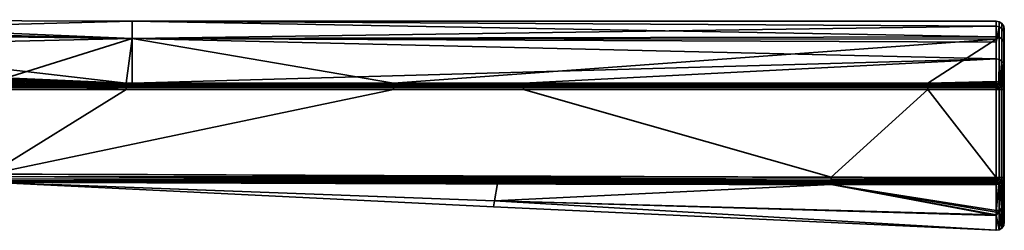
# Model space of a CAD drawing. Header units: millimetres. Extents: x -322 to 8072, y -96 to 57.
# Tile 257 of 295: x 7050 to 7112, y -96 to -83. Entities that reach past the tile are written whole.
import ezdxf

# ---------------------------------------------------------------- set-up
doc = ezdxf.new("R2010")
doc.units = ezdxf.units.MM
doc.layers.add('151', color=7, linetype='Continuous', true_color=0xffffff)

# ---------------------------------------------------------------- blocks, each defined once
blk = doc.blocks.new('UG_SURFACE_008')
at = {"layer": '151', "color": 251, "linetype": 'Continuous', "lineweight": 35}
for points in [[(7029.907, -83.211, 1103.999), (7057.362, -84.375, 1098.026), (7009.193, -83.206, 1103.195)], [(7009.193, -83.206, 1103.195), (7057.362, -84.375, 1098.026), (7030.005, -84.025, 1098.166)], [(7057.361, -83.3, 1103.998), (7029.907, -83.211, 1103.999), (7030.004, -84.024, 1109.832)], [(7029.907, -83.211, 1103.999), (7057.361, -83.3, 1103.998), (7057.362, -84.375, 1098.026)], [(7030.004, -84.024, 1109.832), (7057.362, -84.374, 1109.971), (7057.361, -83.3, 1103.998)], [(7057.361, -83.3, 1103.998), (7057.362, -84.374, 1109.971), (7111, -84.265, 1109.668)], [(7057.361, -83.3, 1103.998), (7111, -83.3, 1104), (7111, -83.616, 1100.726)], [(7111, -83.616, 1100.726), (7057.362, -84.375, 1098.026), (7057.361, -83.3, 1103.998)], [(7111, -84.265, 1109.668), (7111, -83.3, 1104), (7057.361, -83.3, 1103.998)], [(7111, -83.616, 1100.726), (7111, -84.603, 1098.112), (7057.362, -84.375, 1098.026)], [(7111.191, -83.338, 1104), (7111, -83.3, 1104), (7111, -84.265, 1109.668), (7111.191, -84.301, 1109.656)], [(7111.191, -83.653, 1100.733), (7111, -83.616, 1100.726), (7111, -83.3, 1104), (7111.191, -83.338, 1104)], [(7111, -84.603, 1098.112), (7111, -83.616, 1100.726), (7111.191, -83.653, 1100.733)], [(7111.191, -83.653, 1100.733), (7111.191, -85.68, 1095.366), (7111, -85.647, 1095.347), (7111, -84.603, 1098.112)], [(7111.353, -83.446, 1104), (7111.191, -83.338, 1104), (7111.191, -84.301, 1109.656), (7111.353, -84.404, 1109.62)], [(7111.353, -83.76, 1100.754), (7111.191, -83.653, 1100.733), (7111.191, -83.338, 1104), (7111.353, -83.446, 1104)], [(7111.353, -85.773, 1095.421), (7111.191, -85.68, 1095.366), (7111.191, -83.653, 1100.733), (7111.353, -83.76, 1100.754)], [(7111.462, -83.609, 1104), (7111.353, -83.446, 1104), (7111.353, -84.404, 1109.62), (7111.462, -84.557, 1109.566)], [(7111.462, -83.919, 1100.785), (7111.353, -83.76, 1100.754), (7111.353, -83.446, 1104), (7111.462, -83.609, 1104)], [(7111.5, -83.8, 1104), (7111.462, -83.609, 1104), (7111.462, -84.557, 1109.566), (7111.5, -84.737, 1109.503)], [(7111.5, -84.107, 1100.822), (7111.462, -83.919, 1100.785), (7111.462, -83.609, 1104), (7111.5, -83.8, 1104)], [(7030.004, -84.024, 1109.832), (7023.869, -85.696, 1114.722), (7056.99, -87.145, 1114.816)], [(7056.99, -87.145, 1114.816), (7057.362, -84.374, 1109.971), (7030.004, -84.024, 1109.832)], [(7030.12, -84.991, 1095.494), (7030.005, -84.025, 1098.166), (7057.362, -84.375, 1098.026)], [(7057.362, -84.374, 1109.971), (7111, -84.419, 1109.946), (7111, -84.265, 1109.668)], [(7111.191, -84.301, 1109.656), (7111, -84.265, 1109.668), (7111, -84.419, 1109.946)], [(7111, -84.419, 1109.946), (7111, -87.053, 1114.698), (7111.191, -87.082, 1114.674), (7111.191, -84.301, 1109.656)], [(7111.353, -84.404, 1109.62), (7111.191, -84.301, 1109.656), (7111.191, -87.082, 1114.674), (7111.353, -87.167, 1114.606)], [(7111.462, -85.913, 1095.503), (7111.353, -85.773, 1095.421), (7111.353, -83.76, 1100.754), (7111.462, -83.919, 1100.785)], [(7111.5, -86.079, 1095.599), (7111.462, -85.913, 1095.503), (7111.462, -83.919, 1100.785), (7111.5, -84.107, 1100.822)], [(7111.5, -95.788, 1104), (7111.5, -83.8, 1104), (7111.5, -84.737, 1109.503)], [(7111.5, -95.788, 1104), (7111.5, -84.107, 1100.822), (7111.5, -83.8, 1104)], [(7111.5, -95.788, 1104), (7111.5, -86.079, 1095.599), (7111.5, -84.107, 1100.822)], [(7030.12, -84.991, 1095.494), (7057.362, -84.375, 1098.026), (7048.482, -87.146, 1093.184)], [(7057.362, -84.375, 1098.026), (7057.363, -87.147, 1093.184), (7048.482, -87.146, 1093.184)], [(7056.99, -87.145, 1114.816), (7057.363, -87.145, 1114.816), (7057.362, -84.374, 1109.971)], [(7111, -84.419, 1109.946), (7057.362, -84.374, 1109.971), (7073.575, -87.148, 1114.816)], [(7057.362, -84.374, 1109.971), (7057.363, -87.145, 1114.816), (7073.575, -87.148, 1114.816)], [(7057.362, -84.375, 1098.026), (7111, -84.603, 1098.112), (7111, -85.647, 1095.347)], [(7111, -85.647, 1095.347), (7057.363, -87.147, 1093.184), (7057.362, -84.375, 1098.026)], [(7073.575, -87.148, 1114.816), (7106.747, -87.148, 1114.816), (7111, -84.419, 1109.946)], [(7106.747, -87.148, 1114.816), (7111, -87.053, 1114.698), (7111, -84.419, 1109.946)], [(7111.462, -84.557, 1109.566), (7111.353, -84.404, 1109.62), (7111.353, -87.167, 1114.606), (7111.462, -87.294, 1114.505)], [(7111.5, -84.737, 1109.503), (7111.462, -84.557, 1109.566), (7111.462, -87.294, 1114.505), (7111.5, -87.443, 1114.385)], [(7111.5, -84.737, 1109.503), (7111.5, -87.443, 1114.385), (7111.5, -94.687, 1110.751), (7111.5, -95.788, 1104)], [(7014.068, -92.621, 1115), (7048.5, -92.8, 1115), (7056.99, -87.533, 1115), (7023.836, -86.142, 1115)], [(7056.99, -87.423, 1114.988), (7023.846, -86.006, 1114.981), (7023.836, -86.142, 1115)], [(7023.836, -86.142, 1115), (7056.99, -87.533, 1115), (7056.99, -87.423, 1114.988)], [(7023.855, -85.88, 1114.925), (7023.846, -86.006, 1114.981), (7056.99, -87.423, 1114.988)], [(7023.863, -85.774, 1114.837), (7023.855, -85.88, 1114.925), (7056.99, -87.319, 1114.952)], [(7056.99, -87.423, 1114.988), (7056.99, -87.319, 1114.952), (7023.855, -85.88, 1114.925)], [(7056.99, -87.145, 1114.816), (7023.869, -85.696, 1114.722), (7023.863, -85.774, 1114.837)], [(7023.863, -85.774, 1114.837), (7056.99, -87.224, 1114.893), (7056.99, -87.145, 1114.816)], [(7056.99, -87.319, 1114.952), (7056.99, -87.224, 1114.893), (7023.863, -85.774, 1114.837)], [(7081.652, -87.147, 1093.184), (7057.363, -87.147, 1093.184), (7111, -85.647, 1095.347)], [(7111, -85.647, 1095.347), (7111, -87.148, 1093.184), (7081.652, -87.147, 1093.184)], [(7111.153, -87.171, 1093.203), (7111, -87.148, 1093.184), (7111, -85.647, 1095.347), (7111.191, -85.68, 1095.366)], [(7111.191, -85.68, 1095.366), (7111.191, -87.177, 1093.208), (7111.153, -87.171, 1093.203)], [(7111.191, -85.68, 1095.366), (7111.353, -85.773, 1095.421), (7111.353, -87.261, 1093.277), (7111.304, -87.236, 1093.256)], [(7111.304, -87.236, 1093.256), (7111.191, -87.177, 1093.208), (7111.191, -85.68, 1095.366)], [(7111.353, -85.773, 1095.421), (7111.436, -87.357, 1093.355), (7111.391, -87.305, 1093.312)], [(7111.353, -85.773, 1095.421), (7111.462, -85.913, 1095.503), (7111.462, -87.387, 1093.379), (7111.436, -87.357, 1093.355)], [(7111.391, -87.305, 1093.312), (7111.353, -87.261, 1093.277), (7111.353, -85.773, 1095.421)], [(7111.5, -87.535, 1093.5), (7111.462, -87.387, 1093.379), (7111.462, -85.913, 1095.503), (7111.5, -86.079, 1095.599)], [(7111.5, -86.079, 1095.599), (7111.5, -95.788, 1104), (7111.5, -94.592, 1096.971)], [(7111.5, -94.592, 1096.971), (7111.5, -93.011, 1093.5), (7111.5, -87.535, 1093.5), (7111.5, -86.079, 1095.599)], [(7048.477, -87.424, 1093.012), (7048.479, -87.32, 1093.048), (7081.652, -87.32, 1093.048), (7081.652, -87.425, 1093.012)], [(7048.479, -87.32, 1093.048), (7048.481, -87.225, 1093.107), (7081.652, -87.226, 1093.107)], [(7081.652, -87.226, 1093.107), (7081.652, -87.32, 1093.048), (7048.479, -87.32, 1093.048)], [(7048.481, -87.225, 1093.107), (7048.482, -87.146, 1093.184), (7057.363, -87.147, 1093.184)], [(7081.652, -87.226, 1093.107), (7048.481, -87.225, 1093.107), (7057.363, -87.147, 1093.184)], [(7057.363, -87.145, 1114.816), (7056.99, -87.224, 1114.893), (7073.575, -87.227, 1114.893)], [(7057.363, -87.145, 1114.816), (7056.99, -87.145, 1114.816), (7056.99, -87.224, 1114.893)], [(7056.99, -87.224, 1114.893), (7056.99, -87.319, 1114.952), (7073.575, -87.321, 1114.952)], [(7073.575, -87.321, 1114.952), (7073.575, -87.227, 1114.893), (7056.99, -87.224, 1114.893)], [(7056.99, -87.319, 1114.952), (7056.99, -87.423, 1114.988), (7073.575, -87.426, 1114.988), (7073.575, -87.321, 1114.952)], [(7073.575, -87.227, 1114.893), (7073.575, -87.148, 1114.816), (7057.363, -87.145, 1114.816)], [(7057.363, -87.147, 1093.184), (7081.652, -87.147, 1093.184), (7081.652, -87.226, 1093.107)], [(7073.575, -87.148, 1114.816), (7073.575, -87.227, 1114.893), (7106.747, -87.227, 1114.893), (7106.747, -87.148, 1114.816)], [(7073.575, -87.227, 1114.893), (7073.575, -87.321, 1114.952), (7106.747, -87.321, 1114.952), (7106.747, -87.227, 1114.893)], [(7073.575, -87.321, 1114.952), (7073.575, -87.426, 1114.988), (7106.747, -87.426, 1114.988), (7106.747, -87.321, 1114.952)], [(7081.652, -87.226, 1093.107), (7081.652, -87.147, 1093.184), (7111, -87.148, 1093.184), (7111, -87.182, 1093.15)], [(7111, -87.182, 1093.15), (7111, -87.227, 1093.107), (7081.652, -87.226, 1093.107)], [(7081.652, -87.32, 1093.048), (7081.652, -87.226, 1093.107), (7111, -87.227, 1093.107), (7111, -87.321, 1093.048)], [(7081.652, -87.425, 1093.012), (7081.652, -87.32, 1093.048), (7111, -87.321, 1093.048), (7111, -87.344, 1093.04)], [(7111, -87.344, 1093.04), (7111, -87.425, 1093.012), (7081.652, -87.425, 1093.012)], [(7106.747, -87.148, 1114.816), (7111, -87.148, 1114.816), (7111, -87.053, 1114.698)], [(7106.747, -87.148, 1114.816), (7106.747, -87.227, 1114.893), (7111, -87.227, 1114.893), (7111, -87.182, 1114.85)], [(7111, -87.182, 1114.85), (7111, -87.148, 1114.816), (7106.747, -87.148, 1114.816)], [(7106.747, -87.227, 1114.893), (7106.747, -87.321, 1114.952), (7111, -87.321, 1114.952), (7111, -87.227, 1114.893)], [(7106.747, -87.321, 1114.952), (7106.747, -87.426, 1114.988), (7111, -87.425, 1114.988), (7111, -87.344, 1114.959)], [(7111, -87.344, 1114.959), (7111, -87.321, 1114.952), (7106.747, -87.321, 1114.952)], [(7111.191, -87.082, 1114.674), (7111, -87.053, 1114.698), (7111, -87.148, 1114.816), (7111.153, -87.171, 1114.797)], [(7111.153, -87.171, 1114.797), (7111, -87.148, 1114.816), (7111, -87.182, 1114.85)], [(7111, -87.182, 1093.15), (7111, -87.148, 1093.184), (7111.153, -87.171, 1093.203)], [(7111, -87.182, 1114.85), (7111.136, -87.207, 1114.852), (7111.153, -87.171, 1114.797)], [(7111.153, -87.171, 1093.203), (7111.136, -87.207, 1093.148), (7111, -87.182, 1093.15)], [(7111.136, -87.207, 1114.852), (7111, -87.182, 1114.85), (7111, -87.227, 1114.893)], [(7111, -87.227, 1093.107), (7111, -87.182, 1093.15), (7111.136, -87.207, 1093.148)], [(7111.136, -87.207, 1114.852), (7111, -87.227, 1114.893), (7111, -87.321, 1114.952)], [(7111, -87.321, 1114.952), (7111.073, -87.358, 1114.962), (7111.136, -87.207, 1114.852)], [(7111.136, -87.207, 1093.148), (7111.073, -87.358, 1093.039), (7111, -87.321, 1093.048)], [(7111, -87.321, 1093.048), (7111, -87.227, 1093.107), (7111.136, -87.207, 1093.148)], [(7111, -87.321, 1114.952), (7111, -87.344, 1114.959), (7111.073, -87.358, 1114.962)], [(7111.073, -87.358, 1093.039), (7111, -87.344, 1093.04), (7111, -87.321, 1093.048)], [(7111.073, -87.358, 1114.962), (7111, -87.344, 1114.959), (7111, -87.425, 1114.988)], [(7111, -87.425, 1093.012), (7111, -87.344, 1093.04), (7111.073, -87.358, 1093.039)], [(7111, -87.425, 1114.988), (7111, -87.535, 1115), (7111.073, -87.358, 1114.962)], [(7111, -87.535, 1115), (7111.136, -87.399, 1114.962), (7111.073, -87.358, 1114.962)], [(7111.073, -87.358, 1093.039), (7111, -87.535, 1093), (7111, -87.425, 1093.012)], [(7111.073, -87.358, 1093.039), (7111.136, -87.399, 1093.039), (7111, -87.535, 1093)], [(7111, -87.535, 1115), (7111.178, -87.462, 1114.962), (7111.136, -87.399, 1114.962)], [(7111.136, -87.399, 1093.039), (7111.178, -87.462, 1093.039), (7111, -87.535, 1093)], [(7111.073, -87.358, 1114.962), (7111.136, -87.399, 1114.962), (7111.251, -87.284, 1114.852), (7111.136, -87.207, 1114.852)], [(7111.136, -87.207, 1093.148), (7111.251, -87.284, 1093.148), (7111.136, -87.399, 1093.039), (7111.073, -87.358, 1093.039)], [(7111.191, -87.177, 1114.792), (7111.153, -87.171, 1114.797), (7111.136, -87.207, 1114.852)], [(7111.136, -87.207, 1093.148), (7111.153, -87.171, 1093.203), (7111.191, -87.177, 1093.208)], [(7111.136, -87.207, 1114.852), (7111.251, -87.284, 1114.852), (7111.191, -87.177, 1114.792)], [(7111.191, -87.177, 1093.208), (7111.251, -87.284, 1093.148), (7111.136, -87.207, 1093.148)], [(7111.136, -87.399, 1114.962), (7111.178, -87.462, 1114.962), (7111.328, -87.4, 1114.852), (7111.251, -87.284, 1114.852)], [(7111.251, -87.284, 1093.148), (7111.328, -87.4, 1093.148), (7111.178, -87.462, 1093.039), (7111.136, -87.399, 1093.039)], [(7111.153, -87.171, 1114.797), (7111.191, -87.177, 1114.792), (7111.191, -87.082, 1114.674)], [(7111.328, -87.4, 1114.852), (7111.178, -87.462, 1114.962), (7111.192, -87.535, 1114.962), (7111.353, -87.535, 1114.853)], [(7111.353, -87.535, 1093.147), (7111.192, -87.535, 1093.039), (7111.178, -87.462, 1093.039), (7111.328, -87.4, 1093.148)], [(7111.353, -87.167, 1114.606), (7111.191, -87.082, 1114.674), (7111.191, -87.177, 1114.792), (7111.304, -87.236, 1114.744)], [(7111.251, -87.284, 1114.852), (7111.304, -87.236, 1114.744), (7111.191, -87.177, 1114.792)], [(7111.191, -87.177, 1093.208), (7111.304, -87.236, 1093.256), (7111.251, -87.284, 1093.148)], [(7111.304, -87.236, 1114.744), (7111.251, -87.284, 1114.852), (7111.328, -87.4, 1114.852)], [(7111.328, -87.4, 1093.148), (7111.251, -87.284, 1093.148), (7111.304, -87.236, 1093.256)], [(7111.304, -87.236, 1114.744), (7111.353, -87.261, 1114.723), (7111.353, -87.167, 1114.606)], [(7111.328, -87.4, 1114.852), (7111.353, -87.261, 1114.723), (7111.304, -87.236, 1114.744)], [(7111.304, -87.236, 1093.256), (7111.353, -87.261, 1093.277), (7111.328, -87.4, 1093.148)], [(7111.391, -87.305, 1114.688), (7111.353, -87.261, 1114.723), (7111.328, -87.4, 1114.852)], [(7111.328, -87.4, 1093.148), (7111.353, -87.261, 1093.277), (7111.391, -87.305, 1093.312)], [(7111.328, -87.4, 1114.852), (7111.428, -87.358, 1114.688), (7111.391, -87.305, 1114.688)], [(7111.391, -87.305, 1093.312), (7111.428, -87.358, 1093.312), (7111.328, -87.4, 1093.148)], [(7111.428, -87.358, 1114.688), (7111.328, -87.4, 1114.852), (7111.355, -87.535, 1114.852), (7111.461, -87.535, 1114.691)], [(7111.461, -87.535, 1093.309), (7111.355, -87.535, 1093.148), (7111.328, -87.4, 1093.148), (7111.428, -87.358, 1093.312)], [(7111.353, -87.535, 1114.853), (7111.355, -87.535, 1114.852), (7111.328, -87.4, 1114.852)], [(7111.328, -87.4, 1093.148), (7111.355, -87.535, 1093.148), (7111.353, -87.535, 1093.147)], [(7111.353, -87.167, 1114.606), (7111.353, -87.261, 1114.723), (7111.391, -87.305, 1114.688)], [(7111.391, -87.305, 1114.688), (7111.436, -87.357, 1114.645), (7111.462, -87.294, 1114.505), (7111.353, -87.167, 1114.606)], [(7111.391, -87.305, 1114.688), (7111.428, -87.358, 1114.688), (7111.436, -87.357, 1114.645)], [(7111.436, -87.357, 1093.355), (7111.428, -87.358, 1093.312), (7111.391, -87.305, 1093.312)], [(7111.436, -87.357, 1114.645), (7111.428, -87.358, 1114.688), (7111.463, -87.535, 1114.688)], [(7111.463, -87.535, 1093.312), (7111.428, -87.358, 1093.312), (7111.436, -87.357, 1093.355)], [(7111.461, -87.535, 1114.691), (7111.463, -87.535, 1114.688), (7111.428, -87.358, 1114.688)], [(7111.428, -87.358, 1093.312), (7111.463, -87.535, 1093.312), (7111.461, -87.535, 1093.309)], [(7111.436, -87.357, 1114.645), (7111.462, -87.387, 1114.621), (7111.462, -87.294, 1114.505)], [(7111.463, -87.535, 1114.688), (7111.462, -87.387, 1114.621), (7111.436, -87.357, 1114.645)], [(7111.436, -87.357, 1093.355), (7111.462, -87.387, 1093.379), (7111.463, -87.535, 1093.312)], [(7111.5, -87.443, 1114.385), (7111.462, -87.294, 1114.505), (7111.462, -87.387, 1114.621), (7111.5, -87.535, 1114.5)], [(7111.463, -87.535, 1114.688), (7111.5, -87.535, 1114.5), (7111.462, -87.387, 1114.621)], [(7111.462, -87.387, 1093.379), (7111.5, -87.535, 1093.5), (7111.463, -87.535, 1093.312)], [(7048.475, -87.534, 1093), (7048.477, -87.424, 1093.012), (7081.652, -87.425, 1093.012), (7081.652, -87.535, 1093)], [(7100.757, -92.992, 1093), (7048.5, -92.8, 1093), (7048.475, -87.534, 1093), (7081.652, -87.535, 1093)], [(7073.575, -87.536, 1115), (7056.99, -87.533, 1115), (7048.5, -92.8, 1115)], [(7106.747, -87.536, 1115), (7073.575, -87.536, 1115), (7048.5, -92.8, 1115), (7100.757, -92.992, 1115)], [(7056.99, -87.423, 1114.988), (7056.99, -87.533, 1115), (7073.575, -87.536, 1115), (7073.575, -87.426, 1114.988)], [(7073.575, -87.426, 1114.988), (7073.575, -87.536, 1115), (7106.747, -87.536, 1115), (7106.747, -87.426, 1114.988)], [(7081.652, -87.535, 1093), (7081.652, -87.425, 1093.012), (7111, -87.425, 1093.012), (7111, -87.535, 1093)], [(7081.652, -87.535, 1093), (7111, -87.535, 1093), (7111, -93.011, 1093), (7100.757, -92.992, 1093)], [(7100.757, -92.992, 1115), (7111, -93.011, 1115), (7106.747, -87.536, 1115)], [(7106.747, -87.426, 1114.988), (7106.747, -87.536, 1115), (7111, -87.535, 1115), (7111, -87.425, 1114.988)], [(7111, -93.011, 1115), (7111, -87.535, 1115), (7106.747, -87.536, 1115)], [(7111.178, -87.462, 1114.962), (7111, -87.535, 1115), (7111.191, -87.535, 1114.962)], [(7111.191, -87.535, 1093.038), (7111, -87.535, 1093), (7111.178, -87.462, 1093.039)], [(7111, -87.535, 1115), (7111, -93.011, 1115), (7111.191, -93.011, 1114.962), (7111.191, -87.535, 1114.962)], [(7111, -93.011, 1093), (7111, -87.535, 1093), (7111.191, -87.535, 1093.038), (7111.191, -93.011, 1093.038)], [(7111.191, -87.535, 1114.962), (7111.192, -87.535, 1114.962), (7111.178, -87.462, 1114.962)], [(7111.178, -87.462, 1093.039), (7111.192, -87.535, 1093.039), (7111.191, -87.535, 1093.038)], [(7111.192, -87.535, 1114.962), (7111.191, -87.535, 1114.962), (7111.191, -93.011, 1114.962), (7111.192, -93.011, 1114.962)], [(7111.192, -93.011, 1093.039), (7111.191, -93.011, 1093.038), (7111.191, -87.535, 1093.038), (7111.192, -87.535, 1093.039)], [(7111.192, -93.011, 1114.962), (7111.353, -93.011, 1114.853), (7111.353, -87.535, 1114.853), (7111.192, -87.535, 1114.962)], [(7111.192, -87.535, 1093.039), (7111.353, -87.535, 1093.147), (7111.353, -93.011, 1093.147), (7111.192, -93.011, 1093.039)], [(7111.355, -87.535, 1114.852), (7111.353, -87.535, 1114.853), (7111.353, -93.011, 1114.853), (7111.355, -93.011, 1114.852)], [(7111.355, -93.011, 1093.148), (7111.353, -93.011, 1093.147), (7111.353, -87.535, 1093.147), (7111.355, -87.535, 1093.148)], [(7111.355, -93.011, 1114.852), (7111.461, -93.011, 1114.691), (7111.461, -87.535, 1114.691), (7111.355, -87.535, 1114.852)], [(7111.355, -87.535, 1093.148), (7111.461, -87.535, 1093.309), (7111.461, -93.011, 1093.309), (7111.355, -93.011, 1093.148)], [(7111.463, -87.535, 1114.688), (7111.461, -87.535, 1114.691), (7111.461, -93.011, 1114.691), (7111.463, -93.011, 1114.688)], [(7111.463, -93.011, 1093.312), (7111.461, -93.011, 1093.309), (7111.461, -87.535, 1093.309), (7111.463, -87.535, 1093.312)], [(7111.463, -93.011, 1114.688), (7111.5, -93.011, 1114.5), (7111.5, -87.535, 1114.5), (7111.463, -87.535, 1114.688)], [(7111.463, -87.535, 1093.312), (7111.5, -87.535, 1093.5), (7111.5, -93.011, 1093.5), (7111.463, -93.011, 1093.312)], [(7111.5, -87.443, 1114.385), (7111.5, -87.535, 1114.5), (7111.5, -93.011, 1114.5), (7111.5, -94.687, 1110.751)], [(7100.757, -92.992, 1115), (7048.5, -92.8, 1115), (7048.5, -92.955, 1114.976)], [(7048.5, -92.955, 1093.024), (7048.5, -92.8, 1093), (7100.757, -92.992, 1093)], [(7048.499, -93.3, 1093.5), (7079.853, -94.449, 1098.435), (7048.479, -93.299, 1098.581)], [(7048.479, -93.299, 1098.581), (7079.853, -94.449, 1098.435), (7079.783, -94.83, 1104)], [(7048.499, -93.3, 1114.5), (7048.479, -93.299, 1109.419), (7079.853, -94.449, 1109.565)], [(7048.479, -93.299, 1109.419), (7048.479, -93.299, 1104), (7079.783, -94.83, 1104)], [(7079.783, -94.83, 1104), (7079.853, -94.449, 1109.565), (7048.479, -93.299, 1109.419)], [(7079.783, -94.83, 1104), (7048.479, -93.299, 1104), (7048.479, -93.299, 1098.581)], [(7048.5, -93.094, 1114.905), (7048.499, -93.204, 1114.794), (7100.756, -93.301, 1114.893)], [(7048.499, -93.204, 1093.206), (7048.5, -93.094, 1093.096), (7100.757, -93.207, 1093.048)], [(7048.499, -93.204, 1114.794), (7048.499, -93.276, 1114.655), (7100.756, -93.38, 1114.815)], [(7100.756, -93.38, 1114.815), (7100.756, -93.301, 1114.893), (7048.499, -93.204, 1114.794)], [(7048.499, -93.276, 1093.346), (7048.499, -93.204, 1093.206), (7100.756, -93.301, 1093.107)], [(7100.757, -93.207, 1093.048), (7100.756, -93.301, 1093.107), (7048.499, -93.204, 1093.206)], [(7048.499, -93.276, 1114.655), (7048.499, -93.3, 1114.5), (7080.043, -93.385, 1114.634)], [(7080.043, -93.385, 1114.634), (7100.756, -93.38, 1114.815), (7048.499, -93.276, 1114.655)], [(7048.499, -93.276, 1093.346), (7100.756, -93.38, 1093.185), (7080.043, -93.385, 1093.366)], [(7080.043, -93.385, 1093.366), (7048.499, -93.3, 1093.5), (7048.499, -93.276, 1093.346)], [(7100.756, -93.301, 1093.107), (7100.756, -93.38, 1093.185), (7048.499, -93.276, 1093.346)], [(7048.499, -93.3, 1093.5), (7080.043, -93.385, 1093.366), (7079.853, -94.449, 1098.435)], [(7079.853, -94.449, 1109.565), (7080.043, -93.385, 1114.634), (7048.499, -93.3, 1114.5)], [(7048.5, -92.955, 1114.976), (7048.5, -93.094, 1114.905), (7100.757, -93.207, 1114.951)], [(7048.5, -92.955, 1114.976), (7100.757, -93.102, 1114.988), (7100.757, -92.992, 1115)], [(7100.757, -93.207, 1114.951), (7100.757, -93.102, 1114.988), (7048.5, -92.955, 1114.976)], [(7048.5, -93.094, 1093.096), (7048.5, -92.955, 1093.024), (7100.757, -93.102, 1093.012)], [(7100.757, -92.992, 1093), (7100.757, -93.102, 1093.012), (7048.5, -92.955, 1093.024)], [(7100.756, -93.301, 1114.893), (7100.757, -93.207, 1114.951), (7048.5, -93.094, 1114.905)], [(7100.757, -93.102, 1093.012), (7100.757, -93.207, 1093.048), (7048.5, -93.094, 1093.096)], [(7079.853, -94.449, 1098.435), (7080.043, -93.385, 1093.366), (7100.756, -93.44, 1093.278)], [(7100.756, -93.44, 1114.722), (7080.043, -93.385, 1114.634), (7079.853, -94.449, 1109.565)], [(7100.756, -93.44, 1093.278), (7110.992, -95.321, 1098.318), (7079.853, -94.449, 1098.435)], [(7079.853, -94.449, 1109.565), (7110.992, -95.36, 1109.69), (7100.756, -93.44, 1114.722)], [(7080.043, -93.385, 1114.634), (7100.756, -93.44, 1114.722), (7100.756, -93.38, 1114.815)], [(7100.756, -93.38, 1093.185), (7100.756, -93.44, 1093.278), (7080.043, -93.385, 1093.366)], [(7100.757, -93.207, 1114.951), (7100.756, -93.301, 1114.893), (7111, -93.307, 1114.903)], [(7111, -93.307, 1093.097), (7100.756, -93.301, 1093.107), (7100.757, -93.207, 1093.048)], [(7111, -93.365, 1114.85), (7100.756, -93.301, 1114.893), (7100.756, -93.38, 1114.815)], [(7111, -93.365, 1114.85), (7111, -93.307, 1114.903), (7100.756, -93.301, 1114.893)], [(7100.756, -93.301, 1093.107), (7111, -93.307, 1093.097), (7111, -93.365, 1093.15)], [(7111, -93.365, 1093.15), (7100.756, -93.38, 1093.185), (7100.756, -93.301, 1093.107)], [(7100.756, -93.38, 1114.815), (7111, -93.385, 1114.833), (7111, -93.365, 1114.85)], [(7111, -93.365, 1093.15), (7111, -93.385, 1093.167), (7100.756, -93.38, 1093.185)], [(7111, -93.446, 1114.747), (7111, -93.385, 1114.833), (7100.756, -93.38, 1114.815)], [(7100.756, -93.38, 1114.815), (7100.756, -93.44, 1114.722), (7111, -93.446, 1114.747)], [(7111, -93.446, 1093.253), (7100.756, -93.44, 1093.278), (7100.756, -93.38, 1093.185)], [(7100.756, -93.38, 1093.185), (7111, -93.385, 1093.167), (7111, -93.446, 1093.253)], [(7100.756, -93.44, 1093.278), (7111, -93.446, 1093.253), (7110.993, -95.063, 1096.805)], [(7100.756, -93.44, 1114.722), (7110.992, -95.36, 1109.69), (7110.993, -95.161, 1110.91)], [(7110.993, -95.161, 1110.91), (7111, -93.446, 1114.747), (7100.756, -93.44, 1114.722)], [(7110.993, -95.063, 1096.805), (7110.992, -95.321, 1098.318), (7100.756, -93.44, 1093.278)], [(7111, -93.011, 1115), (7100.757, -92.992, 1115), (7100.757, -93.102, 1114.988)], [(7100.757, -93.102, 1093.012), (7100.757, -92.992, 1093), (7111, -93.011, 1093)], [(7100.757, -93.102, 1114.988), (7111, -93.116, 1114.989), (7111, -93.011, 1115)], [(7111, -93.011, 1093), (7111, -93.116, 1093.011), (7100.757, -93.102, 1093.012)], [(7111, -93.203, 1114.96), (7100.757, -93.102, 1114.988), (7100.757, -93.207, 1114.951)], [(7111, -93.203, 1114.96), (7111, -93.116, 1114.989), (7100.757, -93.102, 1114.988)], [(7100.757, -93.102, 1093.012), (7111, -93.116, 1093.011), (7111, -93.203, 1093.04)], [(7111, -93.203, 1093.04), (7100.757, -93.207, 1093.048), (7100.757, -93.102, 1093.012)], [(7100.757, -93.207, 1114.951), (7111, -93.216, 1114.956), (7111, -93.203, 1114.96)], [(7111, -93.203, 1093.04), (7111, -93.216, 1093.044), (7100.757, -93.207, 1093.048)], [(7111, -93.307, 1114.903), (7111, -93.216, 1114.956), (7100.757, -93.207, 1114.951)], [(7100.757, -93.207, 1093.048), (7111, -93.216, 1093.044), (7111, -93.307, 1093.097)], [(7110.993, -95.161, 1110.91), (7111.187, -95.127, 1110.898), (7111.168, -93.417, 1114.731)], [(7110.993, -95.063, 1096.805), (7111, -93.446, 1093.253), (7111.168, -93.417, 1093.269)], [(7111.168, -93.417, 1093.269), (7111.187, -95.029, 1096.817), (7110.993, -95.063, 1096.805)], [(7111.168, -93.417, 1114.731), (7111, -93.446, 1114.747), (7110.993, -95.161, 1110.91)], [(7111.073, -93.189, 1114.962), (7111, -93.011, 1115), (7111, -93.116, 1114.989)], [(7111.191, -93.011, 1114.962), (7111, -93.011, 1115), (7111.178, -93.085, 1114.962)], [(7111, -93.011, 1115), (7111.136, -93.148, 1114.962), (7111.178, -93.085, 1114.962)], [(7111, -93.011, 1115), (7111.073, -93.189, 1114.962), (7111.136, -93.148, 1114.962)], [(7111.178, -93.085, 1093.039), (7111, -93.011, 1093), (7111.191, -93.011, 1093.038)], [(7111.178, -93.085, 1093.039), (7111.136, -93.148, 1093.039), (7111, -93.011, 1093)], [(7111.136, -93.148, 1093.039), (7111.073, -93.189, 1093.039), (7111, -93.011, 1093)], [(7111, -93.116, 1093.011), (7111, -93.011, 1093), (7111.073, -93.189, 1093.039)], [(7111, -93.116, 1114.989), (7111, -93.203, 1114.96), (7111.073, -93.189, 1114.962)], [(7111.073, -93.189, 1093.039), (7111, -93.203, 1093.04), (7111, -93.116, 1093.011)], [(7111.073, -93.189, 1114.962), (7111, -93.216, 1114.956), (7111, -93.307, 1114.903)], [(7111.073, -93.189, 1114.962), (7111, -93.203, 1114.96), (7111, -93.216, 1114.956)], [(7111, -93.307, 1114.903), (7111.135, -93.34, 1114.852), (7111.073, -93.189, 1114.962)], [(7111.073, -93.189, 1093.039), (7111.135, -93.34, 1093.148), (7111, -93.307, 1093.097)], [(7111, -93.307, 1093.097), (7111, -93.216, 1093.044), (7111.073, -93.189, 1093.039)], [(7111, -93.216, 1093.044), (7111, -93.203, 1093.04), (7111.073, -93.189, 1093.039)], [(7111, -93.307, 1114.903), (7111, -93.365, 1114.85), (7111.135, -93.34, 1114.852)], [(7111.135, -93.34, 1093.148), (7111, -93.365, 1093.15), (7111, -93.307, 1093.097)], [(7111.168, -93.417, 1114.731), (7111.135, -93.34, 1114.852), (7111, -93.385, 1114.833)], [(7111.135, -93.34, 1114.852), (7111, -93.365, 1114.85), (7111, -93.385, 1114.833)], [(7111, -93.385, 1093.167), (7111.135, -93.34, 1093.148), (7111.168, -93.417, 1093.269)], [(7111, -93.385, 1093.167), (7111, -93.365, 1093.15), (7111.135, -93.34, 1093.148)], [(7111, -93.385, 1114.833), (7111, -93.446, 1114.747), (7111.168, -93.417, 1114.731)], [(7111.168, -93.417, 1093.269), (7111, -93.446, 1093.253), (7111, -93.385, 1093.167)], [(7111.136, -93.148, 1114.962), (7111.073, -93.189, 1114.962), (7111.135, -93.34, 1114.852), (7111.251, -93.263, 1114.852)], [(7111.251, -93.263, 1093.148), (7111.135, -93.34, 1093.148), (7111.073, -93.189, 1093.039), (7111.136, -93.148, 1093.039)], [(7111.251, -93.263, 1114.852), (7111.135, -93.34, 1114.852), (7111.191, -93.413, 1114.728)], [(7111.191, -93.413, 1093.271), (7111.135, -93.34, 1093.148), (7111.251, -93.263, 1093.148)], [(7111.135, -93.34, 1114.852), (7111.168, -93.417, 1114.731), (7111.191, -93.413, 1114.728)], [(7111.191, -93.413, 1093.271), (7111.168, -93.417, 1093.269), (7111.135, -93.34, 1093.148)], [(7111.178, -93.085, 1114.962), (7111.136, -93.148, 1114.962), (7111.251, -93.263, 1114.852), (7111.328, -93.147, 1114.852)], [(7111.328, -93.147, 1093.148), (7111.251, -93.263, 1093.148), (7111.136, -93.148, 1093.039), (7111.178, -93.085, 1093.039)], [(7111.187, -95.127, 1110.898), (7111.191, -93.413, 1114.728), (7111.168, -93.417, 1114.731)], [(7111.168, -93.417, 1093.269), (7111.191, -93.413, 1093.271), (7111.187, -95.029, 1096.817)], [(7111.178, -93.085, 1114.962), (7111.192, -93.011, 1114.962), (7111.191, -93.011, 1114.962)], [(7111.353, -93.011, 1114.853), (7111.192, -93.011, 1114.962), (7111.178, -93.085, 1114.962), (7111.328, -93.147, 1114.852)], [(7111.328, -93.147, 1093.148), (7111.178, -93.085, 1093.039), (7111.192, -93.011, 1093.039), (7111.353, -93.011, 1093.147)], [(7111.191, -93.011, 1093.038), (7111.192, -93.011, 1093.039), (7111.178, -93.085, 1093.039)], [(7111.187, -95.127, 1110.898), (7111.325, -93.335, 1114.684), (7111.314, -93.342, 1114.688)], [(7111.325, -93.335, 1114.684), (7111.187, -95.127, 1110.898), (7111.351, -95.025, 1110.864)], [(7111.314, -93.342, 1093.312), (7111.325, -93.335, 1093.316), (7111.187, -95.029, 1096.817)], [(7111.351, -94.928, 1096.853), (7111.187, -95.029, 1096.817), (7111.325, -93.335, 1093.316)], [(7111.187, -95.029, 1096.817), (7111.191, -93.413, 1093.271), (7111.314, -93.342, 1093.312)], [(7111.314, -93.342, 1114.688), (7111.191, -93.413, 1114.728), (7111.187, -95.127, 1110.898)], [(7111.191, -93.413, 1114.728), (7111.314, -93.342, 1114.688), (7111.251, -93.263, 1114.852)], [(7111.251, -93.263, 1093.148), (7111.314, -93.342, 1093.312), (7111.191, -93.413, 1093.271)], [(7111.428, -93.189, 1114.688), (7111.328, -93.147, 1114.852), (7111.251, -93.263, 1114.852)], [(7111.323, -93.332, 1093.311), (7111.251, -93.263, 1093.148), (7111.328, -93.147, 1093.148)], [(7111.251, -93.263, 1114.852), (7111.323, -93.332, 1114.689), (7111.428, -93.189, 1114.688)], [(7111.314, -93.342, 1114.688), (7111.323, -93.332, 1114.689), (7111.251, -93.263, 1114.852)], [(7111.251, -93.263, 1093.148), (7111.323, -93.332, 1093.311), (7111.314, -93.342, 1093.312)], [(7111.325, -93.335, 1114.684), (7111.323, -93.332, 1114.689), (7111.314, -93.342, 1114.688)], [(7111.314, -93.342, 1093.312), (7111.323, -93.332, 1093.311), (7111.325, -93.335, 1093.316)], [(7111.328, -93.147, 1093.148), (7111.428, -93.189, 1093.312), (7111.323, -93.332, 1093.311)], [(7111.353, -93.319, 1114.675), (7111.428, -93.189, 1114.688), (7111.323, -93.332, 1114.689)], [(7111.323, -93.332, 1093.311), (7111.428, -93.189, 1093.312), (7111.353, -93.319, 1093.325)], [(7111.323, -93.332, 1114.689), (7111.325, -93.335, 1114.684), (7111.353, -93.319, 1114.675)], [(7111.353, -93.319, 1093.325), (7111.325, -93.335, 1093.316), (7111.323, -93.332, 1093.311)], [(7111.351, -95.025, 1110.864), (7111.353, -93.319, 1114.675), (7111.325, -93.335, 1114.684)], [(7111.325, -93.335, 1093.316), (7111.353, -93.319, 1093.325), (7111.351, -94.928, 1096.853)], [(7111.328, -93.147, 1114.852), (7111.355, -93.011, 1114.852), (7111.353, -93.011, 1114.853)], [(7111.461, -93.011, 1114.691), (7111.355, -93.011, 1114.852), (7111.328, -93.147, 1114.852), (7111.428, -93.189, 1114.688)], [(7111.428, -93.189, 1093.312), (7111.328, -93.147, 1093.148), (7111.355, -93.011, 1093.148), (7111.461, -93.011, 1093.309)], [(7111.353, -93.011, 1093.147), (7111.355, -93.011, 1093.148), (7111.328, -93.147, 1093.148)], [(7111.448, -93.196, 1114.605), (7111.351, -95.025, 1110.864), (7111.461, -94.87, 1110.812)], [(7111.351, -94.928, 1096.853), (7111.353, -93.319, 1093.325), (7111.448, -93.196, 1093.395)], [(7111.461, -94.774, 1096.907), (7111.351, -94.928, 1096.853), (7111.448, -93.196, 1093.395)], [(7111.448, -93.196, 1114.605), (7111.353, -93.319, 1114.675), (7111.351, -95.025, 1110.864)], [(7111.353, -93.319, 1114.675), (7111.448, -93.196, 1114.605), (7111.428, -93.189, 1114.688)], [(7111.428, -93.189, 1093.312), (7111.448, -93.196, 1093.395), (7111.353, -93.319, 1093.325)], [(7111.428, -93.189, 1114.688), (7111.463, -93.011, 1114.688), (7111.461, -93.011, 1114.691)], [(7111.463, -93.011, 1114.688), (7111.428, -93.189, 1114.688), (7111.448, -93.196, 1114.605)], [(7111.448, -93.196, 1093.395), (7111.428, -93.189, 1093.312), (7111.463, -93.011, 1093.312)], [(7111.461, -93.011, 1093.309), (7111.463, -93.011, 1093.312), (7111.428, -93.189, 1093.312)], [(7111.448, -93.196, 1114.605), (7111.462, -93.178, 1114.595), (7111.463, -93.011, 1114.688)], [(7111.463, -93.011, 1093.312), (7111.462, -93.178, 1093.405), (7111.448, -93.196, 1093.395)], [(7111.461, -94.87, 1110.812), (7111.462, -93.178, 1114.595), (7111.448, -93.196, 1114.605)], [(7111.448, -93.196, 1093.395), (7111.462, -93.178, 1093.405), (7111.461, -94.774, 1096.907)], [(7111.461, -94.87, 1110.812), (7111.5, -94.687, 1110.751), (7111.5, -93.011, 1114.5)], [(7111.461, -94.774, 1096.907), (7111.462, -93.178, 1093.405), (7111.5, -93.011, 1093.5)], [(7111.5, -93.011, 1093.5), (7111.5, -94.592, 1096.971), (7111.461, -94.774, 1096.907)], [(7111.5, -93.011, 1114.5), (7111.462, -93.178, 1114.595), (7111.461, -94.87, 1110.812)], [(7111.462, -93.178, 1114.595), (7111.5, -93.011, 1114.5), (7111.463, -93.011, 1114.688)], [(7111.463, -93.011, 1093.312), (7111.5, -93.011, 1093.5), (7111.462, -93.178, 1093.405)], [(7110.988, -96.288, 1104), (7079.783, -94.83, 1104), (7079.853, -94.449, 1098.435)], [(7079.853, -94.449, 1109.565), (7079.783, -94.83, 1104), (7110.988, -96.288, 1104)], [(7079.853, -94.449, 1098.435), (7110.992, -95.321, 1098.318), (7110.988, -96.288, 1104)], [(7110.988, -96.288, 1104), (7110.992, -95.36, 1109.69), (7079.853, -94.449, 1109.565)], [(7111.461, -95.982, 1104), (7111.461, -94.774, 1096.907), (7111.5, -94.592, 1096.971)], [(7111.5, -94.592, 1096.971), (7111.5, -95.788, 1104), (7111.461, -95.982, 1104)], [(7111.461, -95.982, 1104), (7111.5, -95.788, 1104), (7111.5, -94.687, 1110.751)], [(7111.5, -94.687, 1110.751), (7111.461, -94.87, 1110.812), (7111.461, -95.982, 1104)], [(7110.988, -96.288, 1104), (7110.988, -96.288, 1104), (7079.783, -94.83, 1104)], [(7111.183, -96.254, 1104), (7110.988, -96.288, 1104), (7110.992, -95.321, 1098.318)], [(7110.992, -95.36, 1109.69), (7110.988, -96.288, 1104), (7111.183, -96.254, 1104)], [(7110.992, -95.321, 1098.318), (7111.187, -95.029, 1096.817), (7111.183, -96.254, 1104)], [(7110.992, -95.321, 1098.318), (7110.993, -95.063, 1096.805), (7111.187, -95.029, 1096.817)], [(7111.183, -96.254, 1104), (7111.187, -95.127, 1110.898), (7110.992, -95.36, 1109.69)], [(7111.187, -95.127, 1110.898), (7110.993, -95.161, 1110.91), (7110.992, -95.36, 1109.69)], [(7111.351, -95.025, 1110.864), (7111.187, -95.127, 1110.898), (7111.183, -96.254, 1104)], [(7111.183, -96.254, 1104), (7111.35, -96.146, 1104), (7111.351, -95.025, 1110.864)], [(7111.35, -96.146, 1104), (7111.183, -96.254, 1104), (7111.187, -95.029, 1096.817)], [(7111.187, -95.029, 1096.817), (7111.351, -94.928, 1096.853), (7111.35, -96.146, 1104)], [(7111.461, -94.87, 1110.812), (7111.351, -95.025, 1110.864), (7111.35, -96.146, 1104)], [(7111.35, -96.146, 1104), (7111.461, -95.982, 1104), (7111.461, -94.87, 1110.812)], [(7111.461, -95.982, 1104), (7111.35, -96.146, 1104), (7111.351, -94.928, 1096.853)], [(7111.351, -94.928, 1096.853), (7111.461, -94.774, 1096.907), (7111.461, -95.982, 1104)], [(7110.988, -96.288, 1104), (7110.988, -96.288, 1104), (7111.183, -96.254, 1104)]]:
    blk.add_3dface(points, dxfattribs=at)

msp = doc.modelspace()

# ---------------------------------------------------------------- linework, layer by layer
at = {"layer": '151', "color": 253, "linetype": 'Continuous', "lineweight": -3}
for p, q in [((7111, -87.535, 1093), (7111, -93.011, 1093)), ((7111, -93.011, 1115), (7111, -87.535, 1115)), ((7111.5, -87.535, 1114.5), (7111.5, -93.011, 1114.5)), ((7111.5, -93.011, 1093.5), (7111.5, -87.535, 1093.5))]:
    msp.add_line(p, q, dxfattribs=at)
at = {"layer": '151', "color": 253, "linetype": 'Continuous', "lineweight": -3, "extrusion": (0, 0.631583, -0.775308)}
msp.add_arc((-7111, 636.033, -919.367), 0.5, 89.99636, 180, dxfattribs=at)
at = {"layer": '151', "color": 253, "linetype": 'Continuous', "lineweight": -3, "extrusion": (1, 8.19992e-05, -5.55134e-14)}
msp.add_arc((-88.119, 1114.5, 7110.993), 0.5, 39.16704, 90, dxfattribs=at)
at = {"layer": '151', "color": 253, "linetype": 'Continuous', "lineweight": -3, "extrusion": (-1, -8.19992e-05, 0)}
msp.add_arc((88.119, 1093.5, -7110.993), 0.5, 219.16704, 270, dxfattribs=at)
at = {"layer": '151', "color": 253, "linetype": 'Continuous', "lineweight": -3, "extrusion": (3.237e-14, -0.631583, -0.775308)}
msp.add_arc((7111, 758.503, -792.513), 0.5, 269.99636, 360, dxfattribs=at)
at = {"layer": '151', "color": 253, "linetype": 'Continuous', "lineweight": -3, "extrusion": (0, 1, 0)}
for centre, start, end in [((-7111, 1093.5, -87.535), 180, 270), ((-7111, 1114.5, -87.535), 90, 180)]:
    msp.add_arc(centre, 0.5, start, end, dxfattribs=at)
at = {"layer": '151', "color": 253, "linetype": 'Continuous', "lineweight": -3, "extrusion": (0.999999, -0.001266, -3.51461e-17)}
for centre, start, end in [((-84.007, 1093.5, 7111.112), 209.63366, 270), ((-84.007, 1114.5, 7111.112), 90, 150.36634)]:
    msp.add_arc(centre, 0.5, start, end, dxfattribs=at)
at = {"layer": '151', "color": 253, "linetype": 'Continuous', "lineweight": -3, "extrusion": (5.67736e-14, -0.494453, -0.869204)}
msp.add_arc((7111, 631.914, -922.739), 0.5, 0, 90.06306, dxfattribs=at)
at = {"layer": '151', "color": 253, "linetype": 'Continuous', "lineweight": -3, "extrusion": (0, 0.494453, -0.869204)}
msp.add_arc((-7111, 459.838, -996.465), 0.5, 180, 270.06306, dxfattribs=at)
at = {"layer": '151', "color": 253, "linetype": 'Continuous', "lineweight": -3, "extrusion": (-2.77556e-14, 1, 0)}
msp.add_arc((-7111, 1093.5, -93.011), 0.5, 180, 270, dxfattribs=at)
at = {"layer": '151', "color": 253, "linetype": 'Continuous', "lineweight": -3, "extrusion": (0, 1, 5.41234e-13)}
msp.add_arc((-7111, 1114.5, -93.011), 0.5, 90, 180, dxfattribs=at)
at = {"layer": '151', "color": 253, "linetype": 'Continuous', "lineweight": -3}
for points, knots in [([(7111, -87.148, 1114.816), (7111, -85.906, 1113.291), (7111, -84.954, 1111.6), (7111, -83.634, 1107.899), (7111, -83.302, 1105.986), (7111, -83.295, 1100.088), (7111, -84.664, 1096.233), (7111, -87.148, 1093.184)], [0, 0, 0, 0, 0.25, 0.25, 0.5, 0.5, 1, 1, 1, 1]), ([(7003.86, -84.221, 1114.594), (7012.775, -84.812, 1114.651), (7021.68, -85.566, 1114.716), (7035.048, -86.493, 1114.779), (7039.506, -86.754, 1114.795), (7046.196, -87.078, 1114.812), (7048.427, -87.166, 1114.817), (7052.897, -87.154, 1114.816), (7055.132, -87.144, 1114.816), (7075.245, -87.16, 1114.816), (7093.122, -87.149, 1114.816), (7111, -87.148, 1114.816)], [0, 0, 0, 0, 0.25, 0.25, 0.375, 0.375, 0.4375, 0.4375, 0.5, 0.5, 1, 1, 1, 1]), ([(7111, -87.148, 1093.184), (7093.121, -87.149, 1093.184), (7075.242, -87.16, 1093.184), (7055.128, -87.144, 1093.184), (7052.894, -87.154, 1093.184), (7048.424, -87.166, 1093.183), (7046.191, -87.078, 1093.188), (7039.499, -86.753, 1093.205), (7035.04, -86.492, 1093.221), (7021.674, -85.565, 1093.284), (7012.773, -84.812, 1093.349), (7003.86, -84.221, 1093.406)], [0, 0, 0, 0, 0.5, 0.5, 0.5625, 0.5625, 0.625, 0.625, 0.75, 0.75, 1, 1, 1, 1]), ([(7111.5, -87.535, 1093.5), (7111.5, -85.124, 1096.46), (7111.5, -83.795, 1100.204), (7111.5, -83.803, 1105.93), (7111.5, -84.125, 1107.788), (7111.5, -85.407, 1111.381), (7111.5, -86.33, 1113.02), (7111.5, -87.535, 1114.5)], [0, 0, 0, 0, 0.5, 0.5, 0.75, 0.75, 1, 1, 1, 1]), ([(7111, -87.535, 1115), (7093.129, -87.537, 1115), (7075.257, -87.547, 1115), (7055.152, -87.532, 1115), (7052.918, -87.541, 1115), (7048.45, -87.553, 1115), (7046.216, -87.47, 1115), (7039.516, -87.159, 1115), (7035.051, -86.909, 1115), (7021.667, -86.02, 1115), (7012.752, -85.292, 1115), (7003.828, -84.711, 1115)], [0, 0, 0, 0, 0.5, 0.5, 0.5625, 0.5625, 0.625, 0.625, 0.75, 0.75, 1, 1, 1, 1]), ([(7003.828, -84.711, 1093), (7012.744, -85.292, 1093), (7021.651, -86.019, 1093), (7035.023, -86.907, 1093), (7039.483, -87.157, 1093), (7046.177, -87.469, 1093), (7048.411, -87.553, 1093), (7052.882, -87.542, 1093), (7055.117, -87.532, 1093), (7075.235, -87.547, 1093), (7093.117, -87.537, 1093), (7111, -87.535, 1093)], [0, 0, 0, 0, 0.25, 0.25, 0.375, 0.375, 0.4375, 0.4375, 0.5, 0.5, 1, 1, 1, 1]), ([(7110.999, -93.446, 1114.747), (7100.582, -93.443, 1114.73), (7090.166, -93.432, 1114.685), (7069.332, -93.374, 1114.58), (7058.915, -93.327, 1114.526), (7038.081, -93.273, 1114.474), (7027.665, -93.213, 1114.421), (7006.832, -93.04, 1114.321), (6996.415, -92.933, 1114.28), (6985.998, -92.887, 1114.264)], [0, 0, 0, 0, 0.25, 0.25, 0.5, 0.5, 0.75, 0.75, 1, 1, 1, 1]), ([(6985.998, -92.887, 1093.736), (6996.415, -92.933, 1093.72), (7006.832, -93.04, 1093.679), (7027.665, -93.213, 1093.579), (7038.081, -93.273, 1093.526), (7058.915, -93.327, 1093.474), (7069.332, -93.374, 1093.42), (7090.166, -93.432, 1093.315), (7100.582, -93.443, 1093.27), (7110.999, -93.446, 1093.253)], [0, 0, 0, 0, 0.25, 0.25, 0.5, 0.5, 0.75, 0.75, 1, 1, 1, 1]), ([(7111, -93.011, 1093), (7107.586, -93.007, 1093), (7104.171, -93.001, 1093), (7083.338, -92.95, 1093), (7065.919, -92.845, 1093), (7037.022, -92.77, 1093), (7025.545, -92.703, 1093), (7004.712, -92.554, 1093), (6995.356, -92.48, 1093), (6986, -92.446, 1093)], [0, 0, 0, 0, 0.081942, 0.081942, 0.499996, 0.499996, 0.775458, 0.775458, 1, 1, 1, 1]), ([(6986, -92.446, 1115), (6995.356, -92.48, 1115), (7004.712, -92.554, 1115), (7025.545, -92.703, 1115), (7037.022, -92.77, 1115), (7065.919, -92.845, 1115), (7083.338, -92.95, 1115), (7104.171, -93.001, 1115), (7107.586, -93.007, 1115), (7111, -93.011, 1115)], [0, 0, 0, 0, 0.224542, 0.224542, 0.500004, 0.500004, 0.918058, 0.918058, 1, 1, 1, 1]), ([(7110.999, -93.446, 1093.253), (7110.996, -94.378, 1094.892), (7110.993, -95.094, 1096.652), (7110.989, -96.046, 1100.262), (7110.988, -96.288, 1102.107), (7110.988, -96.289, 1105.878), (7110.989, -96.048, 1107.725), (7110.993, -95.097, 1111.341), (7110.996, -94.378, 1113.108), (7110.999, -93.446, 1114.747)], [0, 0, 0, 0, 0.25, 0.25, 0.5, 0.5, 0.75, 0.75, 1, 1, 1, 1]), ([(7111.5, -93.011, 1114.5), (7111.5, -93.923, 1112.898), (7111.5, -94.622, 1111.18), (7111.5, -95.553, 1107.645), (7111.5, -95.789, 1105.84), (7111.5, -95.788, 1102.154), (7111.5, -95.552, 1100.351), (7111.5, -94.622, 1096.823), (7111.5, -93.923, 1095.102), (7111.5, -93.011, 1093.5)], [0, 0, 0, 0, 0.25, 0.25, 0.5, 0.5, 0.75, 0.75, 1, 1, 1, 1])]:
    msp.add_open_spline(points, degree=3, knots=knots, dxfattribs=at)

# ---------------------------------------------------------------- block references
msp.add_blockref('UG_SURFACE_008', (0, 0), dxfattribs=at)

doc.saveas('drawing.dxf')
